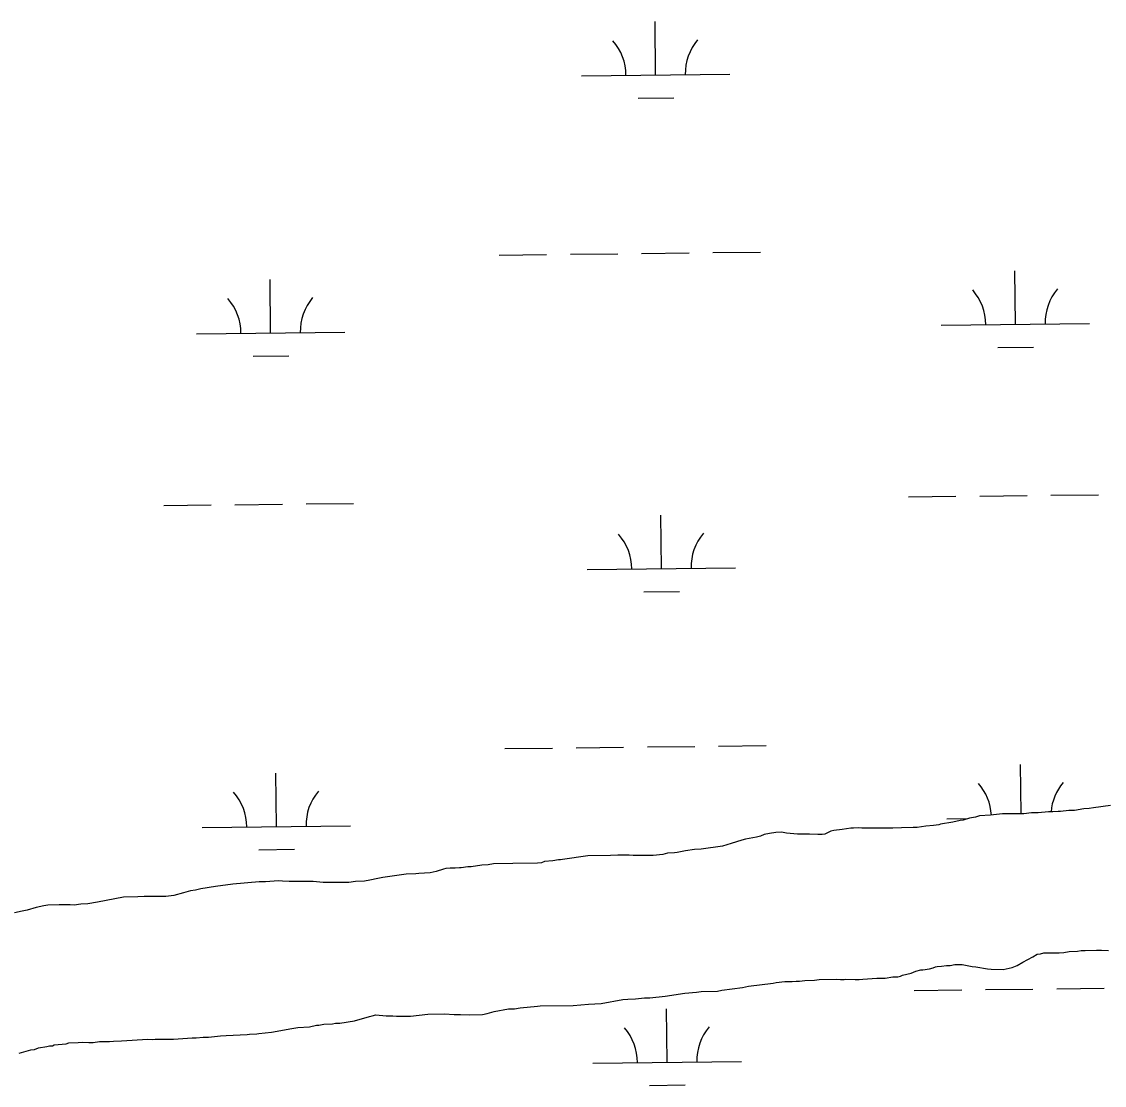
# Model space of a CAD drawing. Extents: x 3684037 to 3722149, y 433263 to 459021.
# Drawn here: x 3691361 to 3692090, y 446635 to 447352 of the extents above; entities that cross this region are included whole.
import ezdxf

# ---------------------------------------------------------------- set-up
doc = ezdxf.new("R2010")
doc.units = 0
doc.layers.add('V-TOPO-SHOR', color=7, linetype='Continuous')
doc.layers.add('V-WETL-SWMP', color=7, linetype='Continuous')

msp = doc.modelspace()

# ---------------------------------------------------------------- linework, layer by layer
at = {"layer": 'V-TOPO-SHOR'}
for p, q in [((3692076.53, 446821.75), (3692070.11, 446820.64)), ((3692080, 446822.04), (3692076.53, 446821.75)), ((3692082.95, 446822.6), (3692080, 446822.04)), ((3692094.45, 446824.01), (3692082.95, 446822.6)), ((3691993.04, 446813.99), (3691988.22, 446812.89)), ((3691995.18, 446814.28), (3691993.04, 446813.99)), ((3691999.45, 446815.64), (3691995.18, 446814.28)), ((3692003.46, 446816.2), (3691999.45, 446815.64)), ((3692006.14, 446817.02), (3692003.46, 446816.2)), ((3692013.63, 446817.61), (3692006.14, 446817.02)), ((3692021.66, 446818.46), (3692013.63, 446817.61)), ((3692036.12, 446818.55), (3692021.66, 446818.46)), ((3692041.2, 446819.12), (3692036.12, 446818.55)), ((3692045.75, 446819.15), (3692041.2, 446819.12)), ((3692052.71, 446819.73), (3692045.75, 446819.15)), ((3692055.65, 446819.75), (3692052.71, 446819.73)), ((3692059.13, 446820.04), (3692055.65, 446819.75)), ((3692060.74, 446820.05), (3692059.13, 446820.04)), ((3692066.36, 446820.62), (3692060.74, 446820.05)), ((3692070.11, 446820.64), (3692066.36, 446820.62)), ((3691906.06, 446806.75), (3691902.06, 446804.85)), ((3691907.93, 446807.29), (3691906.06, 446806.75)), ((3691913.55, 446807.87), (3691907.93, 446807.29)), ((3691919.44, 446808.71), (3691913.55, 446807.87)), ((3691921.31, 446808.72), (3691919.44, 446808.71)), ((3691924.52, 446809.01), (3691921.31, 446808.72)), ((3691926.94, 446808.76), (3691924.52, 446809.01)), ((3691947.82, 446808.89), (3691926.94, 446808.76)), ((3691953.71, 446808.92), (3691947.82, 446808.89)), ((3691961.47, 446809.24), (3691953.71, 446808.92)), ((3691964.15, 446809.26), (3691961.47, 446809.24)), ((3691970.03, 446810.1), (3691964.15, 446809.26)), ((3691975.12, 446810.67), (3691970.03, 446810.1)), ((3691978.87, 446810.96), (3691975.12, 446810.67)), ((3691979.93, 446811.5), (3691978.87, 446810.96)), ((3691988.22, 446812.89), (3691979.93, 446811.5)), ((3691846.12, 446800.74), (3691838.91, 446798.56)), ((3691848.53, 446801.29), (3691846.12, 446800.74)), ((3691856.02, 446802.68), (3691848.53, 446801.29)), ((3691858.69, 446803.5), (3691856.02, 446802.68)), ((3691861.09, 446804.59), (3691858.69, 446803.5)), ((3691864.57, 446805.15), (3691861.09, 446804.59)), ((3691868.85, 446805.98), (3691864.57, 446805.15)), ((3691872.87, 446806), (3691868.85, 446805.98)), ((3691876.08, 446805.49), (3691872.87, 446806)), ((3691883.58, 446804.73), (3691876.08, 446805.49)), ((3691891.62, 446804.78), (3691883.58, 446804.73)), ((3691897.24, 446804.55), (3691891.62, 446804.78)), ((3691900.19, 446804.57), (3691897.24, 446804.55)), ((3691902.06, 446804.85), (3691900.19, 446804.57)), ((3691800.66, 446792.16), (3691795.84, 446791.86)), ((3691802.53, 446792.43), (3691800.66, 446792.16)), ((3691808.15, 446793.54), (3691802.53, 446792.43)), ((3691814.03, 446794.38), (3691808.15, 446793.54)), ((3691818.58, 446794.68), (3691814.03, 446794.38)), ((3691833.03, 446796.64), (3691818.58, 446794.68)), ((3691838.91, 446798.56), (3691833.03, 446796.64)), ((3691691.73, 446785.04), (3691678.61, 446784.68)), ((3691708.33, 446785.14), (3691691.73, 446785.04)), ((3691711.01, 446785.43), (3691708.33, 446785.14)), ((3691713.14, 446786.24), (3691711.01, 446785.43)), ((3691718.76, 446786.81), (3691713.14, 446786.24)), ((3691722.51, 446787.37), (3691718.76, 446786.81)), ((3691723.85, 446787.38), (3691722.51, 446787.37)), ((3691725.18, 446787.66), (3691723.85, 446787.38)), ((3691742.3, 446790.18), (3691725.18, 446787.66)), ((3691757.56, 446790.27), (3691742.3, 446790.18)), ((3691762.38, 446790.57), (3691757.56, 446790.27)), ((3691770.15, 446790.62), (3691762.38, 446790.57)), ((3691772.83, 446790.37), (3691770.15, 446790.62)), ((3691786.21, 446790.46), (3691772.83, 446790.37)), ((3691792.9, 446791.03), (3691786.21, 446790.46)), ((3691795.84, 446791.86), (3691792.9, 446791.03)), ((3691619.75, 446777.89), (3691604.23, 446775.64)), ((3691626.44, 446777.93), (3691619.75, 446777.89)), ((3691628.32, 446778.21), (3691626.44, 446777.93)), ((3691636.08, 446778.79), (3691628.32, 446778.21)), ((3691640.09, 446779.62), (3691636.08, 446778.79)), ((3691644.9, 446781.26), (3691640.09, 446779.62)), ((3691646.5, 446781.54), (3691644.9, 446781.26)), ((3691649.45, 446781.82), (3691646.5, 446781.54)), ((3691652.93, 446781.84), (3691649.45, 446781.82)), ((3691655.87, 446782.13), (3691652.93, 446781.84)), ((3691656.94, 446782.14), (3691655.87, 446782.13)), ((3691661.49, 446782.7), (3691656.94, 446782.14)), ((3691663.63, 446782.72), (3691661.49, 446782.7)), ((3691670.85, 446783.83), (3691663.63, 446782.72)), ((3691675.14, 446784.13), (3691670.85, 446783.83)), ((3691678.61, 446784.68), (3691675.14, 446784.13)), ((3691503.05, 446770.98), (3691491.28, 446769.57)), ((3691520.71, 446772.7), (3691503.05, 446770.98)), ((3691525, 446772.73), (3691520.71, 446772.7)), ((3691533.83, 446773.32), (3691525, 446772.73)), ((3691536.51, 446773.07), (3691533.83, 446773.32)), ((3691541.06, 446772.83), (3691536.51, 446773.07)), ((3691557.13, 446772.93), (3691541.06, 446772.83)), ((3691563.83, 446772.17), (3691557.13, 446772.93)), ((3691581.23, 446772.29), (3691563.83, 446772.17)), ((3691585.78, 446772.85), (3691581.23, 446772.29)), ((3691591.67, 446773.15), (3691585.78, 446772.85)), ((3691595.41, 446773.71), (3691591.67, 446773.15)), ((3691600.76, 446774.82), (3691595.41, 446773.71)), ((3691604.23, 446775.64), (3691600.76, 446774.82)), ((3691463.21, 446763.5), (3691457.86, 446762.67)), ((3691469.89, 446765.15), (3691463.21, 446763.5)), ((3691474.43, 446766.52), (3691469.89, 446765.15)), ((3691477.91, 446767.08), (3691474.43, 446766.52)), ((3691481.39, 446767.9), (3691477.91, 446767.08)), ((3691491.28, 446769.57), (3691481.39, 446767.9)), ((3691375.7, 446756.52), (3691370.62, 446755.42)), ((3691378.37, 446756.8), (3691375.7, 446756.52)), ((3691386.13, 446757.12), (3691378.37, 446756.8)), ((3691393.36, 446757.17), (3691386.13, 446757.12)), ((3691396.04, 446756.92), (3691393.36, 446757.17)), ((3691400.59, 446757.48), (3691396.04, 446756.92)), ((3691405.41, 446757.78), (3691400.59, 446757.48)), ((3691411.83, 446758.89), (3691405.41, 446757.78)), ((3691429.48, 446762.22), (3691411.83, 446758.89)), ((3691439.12, 446762.55), (3691429.48, 446762.22)), ((3691443.4, 446762.84), (3691439.12, 446762.55)), ((3691454.11, 446762.64), (3691443.4, 446762.84)), ((3691457.86, 446762.67), (3691454.11, 446762.64)), ((3691360.99, 446752.95), (3691355.91, 446751.84)), ((3691364.47, 446753.5), (3691360.99, 446752.95)), ((3691370.62, 446755.42), (3691364.47, 446753.5)), ((3692077.37, 446726.26), (3692085.13, 446726.58)), ((3692085.13, 446726.58), (3692088.34, 446726.6)), ((3692088.34, 446726.6), (3692093.17, 446726.36)), ((3692035.38, 446718.5), (3692042.05, 446722.02)), ((3692042.05, 446722.02), (3692044.99, 446723.92)), ((3692044.99, 446723.92), (3692047.39, 446724.2)), ((3692047.39, 446724.2), (3692049.53, 446724.75)), ((3692049.53, 446724.75), (3692059.97, 446724.82)), ((3692059.97, 446724.82), (3692062.92, 446725.1)), ((3692062.92, 446725.1), (3692066.66, 446725.66)), ((3692066.66, 446725.66), (3692072.28, 446725.96)), ((3692072.28, 446725.96), (3692074.69, 446726.25)), ((3692074.69, 446726.25), (3692077.37, 446726.26)), ((3691960.19, 446711.06), (3691963.39, 446712.42)), ((3691963.39, 446712.42), (3691966.6, 446713.24)), ((3691966.6, 446713.24), (3691967.94, 446713.25)), ((3691967.94, 446713.25), (3691972.49, 446714.08)), ((3691972.49, 446714.08), (3691974.89, 446714.64)), ((3691974.89, 446714.64), (3691976.49, 446715.45)), ((3691976.49, 446715.45), (3691977.57, 446715.46)), ((3691977.57, 446715.46), (3691980.51, 446715.74)), ((3691980.51, 446715.74), (3691983.99, 446716.3)), ((3691983.99, 446716.3), (3691986.4, 446716.31)), ((3691986.4, 446716.31), (3691989.61, 446716.87)), ((3691989.61, 446716.87), (3691994.42, 446716.9)), ((3691994.42, 446716.9), (3692001.13, 446715.61)), ((3692001.13, 446715.61), (3692003.81, 446715.35)), ((3692003.81, 446715.35), (3692011.58, 446714.07)), ((3692011.58, 446714.07), (3692013.99, 446713.81)), ((3692013.99, 446713.81), (3692022.02, 446713.6)), ((3692022.02, 446713.6), (3692028.17, 446714.97)), ((3692028.17, 446714.97), (3692031.65, 446716.33)), ((3692031.65, 446716.33), (3692035.38, 446718.5)), ((3691867.05, 446704.31), (3691869.19, 446704.86)), ((3691869.19, 446704.86), (3691875.08, 446705.43)), ((3691875.08, 446705.43), (3691879.9, 446705.46)), ((3691879.9, 446705.46), (3691882.58, 446705.75)), ((3691882.58, 446705.75), (3691884.98, 446705.76)), ((3691884.98, 446705.76), (3691888.46, 446706.05)), ((3691888.46, 446706.05), (3691894.89, 446706.36)), ((3691894.89, 446706.36), (3691898.1, 446706.92)), ((3691898.1, 446706.92), (3691910.15, 446706.99)), ((3691910.15, 446706.99), (3691912.56, 446706.74)), ((3691912.56, 446706.74), (3691914.97, 446706.76)), ((3691914.97, 446706.76), (3691916.04, 446707.03)), ((3691916.04, 446707.03), (3691922.46, 446706.8)), ((3691922.46, 446706.8), (3691925.14, 446706.82)), ((3691925.14, 446706.82), (3691927.55, 446707.1)), ((3691927.55, 446707.1), (3691936.92, 446707.7)), ((3691936.92, 446707.7), (3691942.54, 446707.74)), ((3691942.54, 446707.74), (3691947.89, 446708.57)), ((3691947.89, 446708.57), (3691951.1, 446708.59)), ((3691951.1, 446708.59), (3691952.97, 446709.14)), ((3691952.97, 446709.14), (3691954.31, 446709.68)), ((3691954.31, 446709.68), (3691960.19, 446711.06)), ((3691794.28, 446695.55), (3691807.66, 446697.51)), ((3691807.66, 446697.51), (3691815.42, 446698.36)), ((3691815.42, 446698.36), (3691818.63, 446698.65)), ((3691818.63, 446698.65), (3691829.6, 446698.99)), ((3691829.6, 446698.99), (3691832.54, 446699.54)), ((3691832.54, 446699.54), (3691846.46, 446701.5)), ((3691846.46, 446701.5), (3691850.47, 446702.33)), ((3691850.47, 446702.33), (3691867.05, 446704.31)), ((3691732.47, 446689.26), (3691742.64, 446690.13)), ((3691742.64, 446690.13), (3691751.2, 446690.72)), ((3691751.2, 446690.72), (3691765.91, 446693.23)), ((3691765.91, 446693.23), (3691769.13, 446693.51)), ((3691769.13, 446693.51), (3691774.48, 446693.82)), ((3691774.48, 446693.82), (3691780.37, 446694.39)), ((3691780.37, 446694.39), (3691784.11, 446694.41)), ((3691784.11, 446694.41), (3691794.28, 446695.55)), ((3691597.03, 446682.24), (3691599.44, 446683.06)), ((3691599.44, 446683.06), (3691606.4, 446682.3)), ((3691622.74, 446682.14), (3691634.51, 446683.55)), ((3691634.51, 446683.55), (3691645.75, 446683.63)), ((3691645.75, 446683.63), (3691652.18, 446683.13)), ((3691652.18, 446683.13), (3691656.47, 446683.16)), ((3691656.47, 446683.16), (3691662.36, 446682.93)), ((3691662.36, 446682.93), (3691671.19, 446683.25)), ((3691671.19, 446683.25), (3691674.4, 446683.81)), ((3691674.4, 446683.81), (3691679.21, 446685.18)), ((3691679.21, 446685.18), (3691688.84, 446687.11)), ((3691688.84, 446687.11), (3691692.86, 446687.14)), ((3691692.86, 446687.14), (3691696.6, 446687.7)), ((3691696.6, 446687.7), (3691708.38, 446688.84)), ((3691708.38, 446688.84), (3691710.25, 446689.12)), ((3691710.25, 446689.12), (3691732.47, 446689.26)), ((3691554.77, 446675.01), (3691559.32, 446676.11)), ((3691559.32, 446676.11), (3691560.92, 446676.12)), ((3691560.92, 446676.12), (3691564.4, 446676.68)), ((3691564.4, 446676.68), (3691570.29, 446676.99)), ((3691570.29, 446676.99), (3691572.16, 446677.27)), ((3691572.16, 446677.27), (3691575.11, 446677.29)), ((3691575.11, 446677.29), (3691585, 446678.96)), ((3691585, 446678.96), (3691595.16, 446681.97)), ((3691595.16, 446681.97), (3691597.03, 446682.24)), ((3691606.4, 446682.3), (3691610.95, 446682.33)), ((3691610.95, 446682.33), (3691613.37, 446682.08)), ((3691613.37, 446682.08), (3691622.74, 446682.14)), ((3691486.54, 446667.89), (3691494.84, 446668.74)), ((3691494.84, 446668.74), (3691498.58, 446669.03)), ((3691498.58, 446669.03), (3691512.77, 446669.66)), ((3691512.77, 446669.66), (3691514.37, 446669.94)), ((3691514.37, 446669.94), (3691519.19, 446670.24)), ((3691519.19, 446670.24), (3691520.53, 446670.51)), ((3691520.53, 446670.51), (3691529.09, 446671.37)), ((3691529.09, 446671.37), (3691542.73, 446673.87)), ((3691542.73, 446673.87), (3691546.74, 446674.43)), ((3691546.74, 446674.43), (3691554.77, 446675.01)), ((3691371.99, 446660.73), (3691377.61, 446661.57)), ((3691377.61, 446661.57), (3691379.48, 446662.12)), ((3691379.48, 446662.12), (3691381.62, 446662.13)), ((3691381.62, 446662.13), (3691382.69, 446662.68)), ((3691382.69, 446662.68), (3691390.71, 446663.53)), ((3691390.71, 446663.53), (3691392.58, 446664.08)), ((3691392.58, 446664.08), (3691398.74, 446664.38)), ((3691398.74, 446664.38), (3691401.68, 446664.67)), ((3691401.68, 446664.67), (3691405.97, 446664.43)), ((3691405.97, 446664.43), (3691408.92, 446664.45)), ((3691408.92, 446664.45), (3691413.2, 446665.01)), ((3691413.2, 446665.01), (3691419.89, 446665.05)), ((3691419.89, 446665.05), (3691422.56, 446665.34)), ((3691422.56, 446665.34), (3691427.92, 446665.37)), ((3691427.92, 446665.37), (3691445.85, 446666.56)), ((3691445.85, 446666.56), (3691449.07, 446666.31)), ((3691449.07, 446666.31), (3691450.67, 446666.59)), ((3691450.67, 446666.59), (3691462.99, 446666.67)), ((3691462.99, 446666.67), (3691475.57, 446667.55)), ((3691475.57, 446667.55), (3691478.24, 446667.57)), ((3691478.24, 446667.57), (3691483.06, 446667.87)), ((3691483.06, 446667.87), (3691486.54, 446667.89)), ((3691359.16, 446657.17), (3691366.91, 446659.36)), ((3691366.91, 446659.36), (3691369.32, 446659.64)), ((3691369.32, 446659.64), (3691371.99, 446660.73))]:
    msp.add_line(p, q, dxfattribs=at)
at = {"layer": 'V-WETL-SWMP'}
for p, q in [((3691787.95, 447316.35), (3691787.53, 447352.34)), ((3691737.95, 447315.76), (3691837.94, 447316.93)), ((3691776.13, 447300.78), (3691800.13, 447301.06)), ((3691682.51, 447195.04), (3691714.5, 447195.41)), ((3691730.5, 447195.6), (3691762.5, 447195.97)), ((3691778.5, 447196.16), (3691810.5, 447196.53)), ((3691826.5, 447196.72), (3691858.5, 447197.09)), ((3692030.39, 447148.34), (3692029.97, 447184.34)), ((3691528.52, 447142.5), (3691528.1, 447178.5)), ((3691478.52, 447141.92), (3691578.51, 447143.08)), ((3691980.39, 447147.76), (3692080.39, 447148.92)), ((3692018.57, 447132.77), (3692042.57, 447133.05)), ((3691516.7, 447126.93), (3691540.69, 447127.21)), ((3692006.33, 447032.62), (3692038.32, 447032.99)), ((3692054.32, 447033.18), (3692086.32, 447033.55)), ((3691456.46, 447026.22), (3691488.45, 447026.6)), ((3691504.45, 447026.78), (3691536.45, 447027.15)), ((3691552.45, 447027.34), (3691584.45, 447027.71)), ((3691958.33, 447032.06), (3691990.33, 447032.44)), ((3691791.82, 446983.69), (3691791.4, 447019.69)), ((3691741.82, 446983.11), (3691841.81, 446984.27)), ((3691780, 446968.12), (3691804, 446968.4)), ((3691686.38, 446862.39), (3691718.38, 446862.76)), ((3691734.37, 446862.95), (3691766.37, 446863.32)), ((3691782.37, 446863.5), (3691814.37, 446863.88)), ((3691830.37, 446864.06), (3691862.37, 446864.43)), ((3692034.23, 446818.54), (3692033.84, 446851.69)), ((3691532.39, 446809.85), (3691531.97, 446845.85)), ((3691984.26, 446815.11), (3691998.29, 446815.27)), ((3691482.39, 446809.27), (3691582.38, 446810.43)), ((3691520.57, 446794.28), (3691544.57, 446794.56)), ((3691962.21, 446699.41), (3691994.21, 446699.78)), ((3692010.21, 446699.97), (3692042.21, 446700.34)), ((3692058.21, 446700.53), (3692090.2, 446700.9)), ((3691795.7, 446651.04), (3691795.28, 446687.04)), ((3691745.7, 446650.46), (3691845.7, 446651.62)), ((3691783.88, 446635.47), (3691807.88, 446635.75))]:
    msp.add_line(p, q, dxfattribs=at)
for points in [[(3692094.45, 446824.01), (3692082.95, 446822.6), (3692080, 446822.04), (3692076.53, 446821.75), (3692070.11, 446820.64), (3692066.36, 446820.62), (3692060.74, 446820.05), (3692059.13, 446820.04), (3692055.65, 446819.75), (3692052.71, 446819.73)], [(3692052.71, 446819.73), (3692045.75, 446819.15), (3692041.2, 446819.12), (3692036.12, 446818.55), (3692021.66, 446818.46), (3692013.63, 446817.61), (3692006.14, 446817.02), (3692003.46, 446816.2), (3691999.45, 446815.64), (3691995.18, 446814.28), (3691993.04, 446813.99), (3691988.22, 446812.89), (3691979.93, 446811.5), (3691978.87, 446810.96), (3691975.12, 446810.67), (3691970.03, 446810.1), (3691964.15, 446809.26), (3691961.47, 446809.24), (3691953.71, 446808.92), (3691947.82, 446808.89), (3691926.94, 446808.76), (3691924.52, 446809.01), (3691921.31, 446808.72), (3691919.44, 446808.71), (3691913.55, 446807.87), (3691907.93, 446807.29), (3691906.06, 446806.75), (3691902.06, 446804.85), (3691900.19, 446804.57), (3691897.24, 446804.55), (3691891.62, 446804.78), (3691883.58, 446804.73), (3691876.08, 446805.49), (3691872.87, 446806), (3691868.85, 446805.98), (3691864.57, 446805.15), (3691861.09, 446804.59), (3691858.69, 446803.5), (3691856.02, 446802.68), (3691848.53, 446801.29), (3691846.12, 446800.74), (3691838.91, 446798.56), (3691833.03, 446796.64), (3691818.58, 446794.68), (3691814.03, 446794.38), (3691808.15, 446793.54), (3691802.53, 446792.43), (3691800.66, 446792.16), (3691795.84, 446791.86), (3691792.9, 446791.03), (3691786.21, 446790.46), (3691772.83, 446790.37), (3691770.15, 446790.62), (3691762.38, 446790.57), (3691757.56, 446790.27), (3691742.3, 446790.18), (3691725.18, 446787.66), (3691723.85, 446787.38), (3691722.51, 446787.37), (3691718.76, 446786.81), (3691713.14, 446786.24), (3691711.01, 446785.43), (3691708.33, 446785.14), (3691691.73, 446785.04), (3691678.61, 446784.68), (3691675.14, 446784.13), (3691670.85, 446783.83), (3691663.63, 446782.72), (3691661.49, 446782.7), (3691656.94, 446782.14), (3691655.87, 446782.13), (3691652.93, 446781.84), (3691649.45, 446781.82), (3691646.5, 446781.54), (3691644.9, 446781.26), (3691640.09, 446779.62), (3691636.08, 446778.79), (3691628.32, 446778.21), (3691626.44, 446777.93), (3691619.75, 446777.89), (3691604.23, 446775.64), (3691600.76, 446774.82), (3691595.41, 446773.71), (3691591.67, 446773.15), (3691585.78, 446772.85), (3691581.23, 446772.29), (3691563.83, 446772.17), (3691557.13, 446772.93), (3691541.06, 446772.83), (3691536.51, 446773.07), (3691533.83, 446773.32), (3691525, 446772.73), (3691520.71, 446772.7), (3691503.05, 446770.98), (3691491.28, 446769.57), (3691481.39, 446767.9), (3691477.91, 446767.08), (3691474.43, 446766.52), (3691469.89, 446765.15), (3691463.21, 446763.5), (3691457.86, 446762.67)], [(3691457.86, 446762.67), (3691454.11, 446762.64), (3691443.4, 446762.84), (3691439.12, 446762.55), (3691429.48, 446762.22), (3691411.83, 446758.89), (3691405.41, 446757.78), (3691400.59, 446757.48), (3691396.04, 446756.92), (3691393.36, 446757.17), (3691386.13, 446757.12), (3691378.37, 446756.8), (3691375.7, 446756.52), (3691370.62, 446755.42), (3691364.47, 446753.5), (3691360.99, 446752.95), (3691355.91, 446751.84)], [(3692031.65, 446716.33), (3692035.38, 446718.5), (3692042.05, 446722.02), (3692044.98, 446723.92), (3692047.39, 446724.2), (3692049.53, 446724.75), (3692059.97, 446724.82), (3692062.92, 446725.1), (3692066.66, 446725.66), (3692072.28, 446725.96), (3692074.69, 446726.25), (3692077.37, 446726.26), (3692085.13, 446726.58), (3692088.34, 446726.6), (3692093.17, 446726.36)], [(3691450.67, 446666.59), (3691462.99, 446666.67), (3691475.56, 446667.55), (3691478.24, 446667.57), (3691483.06, 446667.86), (3691486.54, 446667.89), (3691494.84, 446668.74), (3691498.58, 446669.03), (3691512.77, 446669.66), (3691514.37, 446669.94), (3691519.19, 446670.24), (3691520.53, 446670.51), (3691529.09, 446671.37), (3691542.73, 446673.87), (3691546.74, 446674.43), (3691554.77, 446675.01), (3691559.32, 446676.11), (3691560.92, 446676.12), (3691564.4, 446676.68), (3691570.29, 446676.99), (3691572.16, 446677.27), (3691575.11, 446677.29), (3691585, 446678.96), (3691595.16, 446681.97), (3691597.03, 446682.24), (3691599.44, 446683.06), (3691606.4, 446682.3), (3691610.95, 446682.33), (3691613.37, 446682.08), (3691622.74, 446682.14), (3691634.51, 446683.55), (3691645.75, 446683.62), (3691652.18, 446683.13), (3691656.47, 446683.16), (3691662.36, 446682.93), (3691671.19, 446683.25), (3691674.4, 446683.81), (3691679.21, 446685.18), (3691688.84, 446687.11), (3691692.86, 446687.14), (3691696.6, 446687.7), (3691708.38, 446688.84), (3691710.25, 446689.12), (3691732.47, 446689.26), (3691742.64, 446690.13), (3691751.2, 446690.72), (3691765.91, 446693.23), (3691769.12, 446693.51), (3691774.48, 446693.82), (3691780.37, 446694.39), (3691784.11, 446694.41), (3691794.28, 446695.55), (3691807.66, 446697.51), (3691815.42, 446698.36), (3691818.63, 446698.65), (3691829.6, 446698.98), (3691832.54, 446699.54), (3691846.46, 446701.5), (3691850.47, 446702.33), (3691867.05, 446704.31), (3691869.19, 446704.86), (3691875.08, 446705.43), (3691879.9, 446705.46), (3691882.58, 446705.75), (3691884.98, 446705.76), (3691888.46, 446706.05), (3691894.89, 446706.36), (3691898.1, 446706.92), (3691910.15, 446706.99), (3691912.56, 446706.74), (3691914.97, 446706.76), (3691916.04, 446707.03), (3691922.46, 446706.8), (3691925.14, 446706.82), (3691927.55, 446707.1), (3691936.92, 446707.7), (3691942.54, 446707.73), (3691947.89, 446708.57), (3691951.1, 446708.59), (3691952.97, 446709.14), (3691954.31, 446709.68), (3691960.19, 446711.06), (3691963.39, 446712.42), (3691966.6, 446713.24), (3691967.94, 446713.25), (3691972.49, 446714.08), (3691974.89, 446714.64), (3691976.49, 446715.45), (3691977.56, 446715.46), (3691980.51, 446715.74), (3691983.99, 446716.3), (3691986.4, 446716.31), (3691989.6, 446716.87), (3691994.42, 446716.9), (3692001.13, 446715.6), (3692003.81, 446715.35), (3692011.58, 446714.07), (3692013.99, 446713.81), (3692022.02, 446713.6), (3692028.17, 446714.97), (3692031.65, 446716.33)], [(3691359.16, 446657.17), (3691366.91, 446659.36), (3691369.32, 446659.64), (3691371.99, 446660.73), (3691377.61, 446661.57), (3691379.48, 446662.12), (3691381.62, 446662.13), (3691382.69, 446662.67), (3691390.71, 446663.53), (3691392.58, 446664.08), (3691398.74, 446664.38), (3691401.68, 446664.67), (3691405.97, 446664.43), (3691408.92, 446664.45), (3691413.2, 446665.01), (3691419.89, 446665.05), (3691422.56, 446665.34), (3691427.92, 446665.37), (3691445.85, 446666.56), (3691449.07, 446666.31), (3691450.67, 446666.59)]]:
    msp.add_lwpolyline(points, dxfattribs=at)
for centre, start, end in [((3691732.7, 447316.18), 359.89487, 41.43853), ((3691843.18, 447317.46), 139.89486, 181.43852), ((3691975.15, 447148.17), 359.89487, 41.43853), ((3692085.62, 447149.46), 139.89486, 181.43852), ((3691473.27, 447142.33), 359.89487, 41.43853), ((3691583.75, 447143.62), 139.89486, 181.43852), ((3691736.57, 446983.53), 359.89487, 41.43853), ((3691847.05, 446984.81), 139.89486, 181.43852), ((3691979.02, 446815.52), 3.48839, 41.43853), ((3692089.49, 446816.81), 139.89486, 175.22851), ((3691477.14, 446809.68), 359.89487, 41.43853), ((3691587.62, 446810.97), 139.89486, 181.43852), ((3691740.46, 446650.87), 359.89487, 41.43853), ((3691850.93, 446652.16), 139.89486, 181.43852)]:
    msp.add_arc(centre, 35.25, start, end, dxfattribs=at)

doc.saveas('drawing.dxf')
